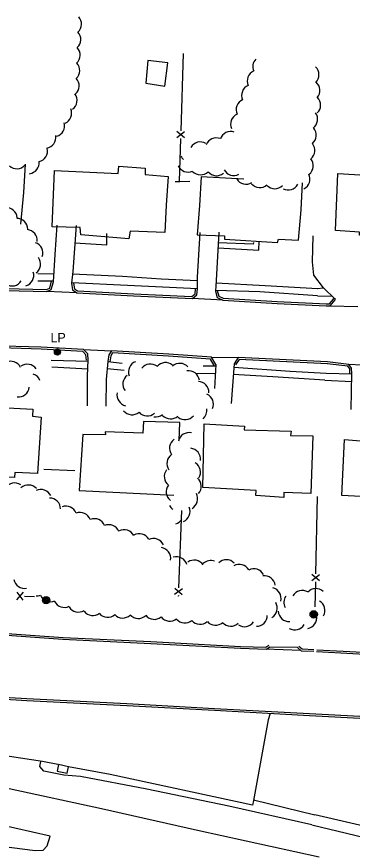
# Model space of a CAD drawing. Extents: x 2402803 to 2427059, y 6985292 to 6997652.
# Drawn here: x 2405044.7 to 2405218.2, y 6991798.8 to 6992230.4 of the extents above; entities that cross this region are included whole.
import ezdxf

# ---------------------------------------------------------------- set-up
doc = ezdxf.new("R2010")
doc.units = 0
for name, color, linetype in [('p_drainage conc drain', 7, 'Continuous'), ('p_drainage riprap', 7, 'Continuous'), ('p_dtm sidewalk', 7, 'Continuous'), ('p_road - paved curb', 7, 'Continuous'), ('p_road bridge end', 7, 'Continuous'), ('p_structure building', 7, 'Continuous'), ('p_structure fence', 7, 'Continuous'), ('p_utility manhole', 7, 'Continuous'), ('p_veg woods', 7, 'Continuous')]:
    doc.layers.add(name, color=color, linetype=linetype)

msp = doc.modelspace()

# ---------------------------------------------------------------- linework, layer by layer
at = {"layer": 'p_drainage conc drain'}
for points in [[(2405197.21, 6991812.54), (2405154.3, 6991822.12), (2405112, 6991830.88), (2405077.66, 6991837.46), (2405069.06, 6991838.23), (2405058.74, 6991840.22), (2405056.75, 6991842.64), (2405057.1, 6991845.28)], [(2405167.18, 6991825.43), (2405198.82, 6991817.62)], [(2405197.21, 6991812.54), (2405246.8, 6991800.63), (2405302.77, 6991787.6), (2405370.21, 6991772.13), (2405421.43, 6991760.14), (2405477.1, 6991749.44), (2405524.27, 6991740.29), (2405538.82, 6991737.66), (2405539.26, 6991740.58), (2405539.72, 6991743.48), (2405503.18, 6991750.22), (2405463.41, 6991757.71), (2405433.02, 6991763.47), (2405412.48, 6991767.98), (2405385.91, 6991774.12), (2405357.68, 6991780.76), (2405326.47, 6991788.52), (2405271.17, 6991800.67), (2405233.76, 6991809.54), (2405198.82, 6991817.62)]]:
    msp.add_lwpolyline(points, dxfattribs=at)
at = {"layer": 'p_drainage riprap'}
for points in [[(2405065.94, 6991843.72), (2405057.99, 6991845.15), (2405020.24, 6991850.83), (2404983.99, 6991856.36), (2404937, 6991863.91), (2404891.08, 6991871.8), (2404858.32, 6991876.92), (2404813.13, 6991883.23)], [(2405175.76, 6991870), (2405174.66, 6991866.85), (2405167.1, 6991825.01), (2405166.57, 6991822.67), (2405093.02, 6991838.45), (2405071.55, 6991842.53)]]:
    msp.add_lwpolyline(points, dxfattribs=at)
at = {"layer": 'p_dtm sidewalk'}
for points in [[(2405074.75, 6992113.36), (2405091.25, 6992112.46), (2405091.33, 6992118.29)], [(2405148.78, 6992110.79), (2405169.92, 6992109.7), (2405170.07, 6992114.06)], [(2405167.05, 6992113.67), (2405166.95, 6992112.72), (2405148.93, 6992113.37)], [(2405063.97, 6992097.26), (2405055.56, 6992097.45)], [(2405073.59, 6992097.46), (2405099.42, 6992096.13), (2405119.33, 6992094.88), (2405138.17, 6992093.9)], [(2405063.73, 6992093.68), (2405055.67, 6992093.61)], [(2405138.1, 6992089.61), (2405102.04, 6992091.37), (2405073.13, 6992092.76)], [(2405147.75, 6992092.77), (2405173.12, 6992091.41), (2405200.38, 6992089.77)], [(2405200.25, 6992086.04), (2405170.39, 6992088.05), (2405147.47, 6992088.86)], [(2405200.01, 6992089.79), (2405203.4, 6992090.09)], [(2405200.25, 6992086.04), (2405207.72, 6992085.85)], [(2405081.7, 6992052), (2405062.5, 6992052.6)], [(2405091.85, 6992051.99), (2405099.22, 6992051.14)], [(2405147.62, 6992049.63), (2405141.12, 6992049.57)], [(2405081.53, 6992048.05), (2405062.89, 6992049.19)], [(2405091.53, 6992048.46), (2405100.25, 6992047.66)], [(2405147.39, 6992045.84), (2405137.5, 6992045.76)], [(2405204.09, 6992042.37), (2405177.08, 6992044.12), (2405156.66, 6992045.3)], [(2405156.95, 6992049.2), (2405186.15, 6992047.05), (2405204.66, 6992045.97)], [(2405204.66, 6992045.97), (2405218, 6992045.61)], [(2405204.09, 6992042.37), (2405217.91, 6992041.69)]]:
    msp.add_lwpolyline(points, dxfattribs=at)
at = {"layer": 'p_road - paved curb'}
for points in [[(2405063.71, 6992093.31), (2405064.64, 6992107.34), (2405065.59, 6992122.6)], [(2405075.39, 6992122.31), (2405073.7, 6992098.61), (2405073.1, 6992092.48)], [(2405138.1, 6992089.61), (2405138.2, 6992095.74), (2405139.61, 6992118.83)], [(2405149.25, 6992118.99), (2405147.83, 6992093.96), (2405147.44, 6992088.45)], [(2405209.42, 6992084.23), (2405203.4, 6992090.11), (2405198.35, 6992096.75), (2405197.56, 6992103.63), (2405197.99, 6992117.11)], [(2405007.32, 6992091.38), (2405009.28, 6992089.51), (2405024.45, 6992089.08), (2405060.27, 6992088.33), (2405062.59, 6992089.22), (2405063.71, 6992093.31)], [(2405008.01, 6992092.1), (2405009.69, 6992090.5), (2405024.47, 6992090.08), (2405060.09, 6992089.33), (2405061.76, 6992089.97), (2405062.75, 6992093.57)], [(2405075.81, 6992087.55), (2405060.27, 6992088.33)], [(2405073.1, 6992092.48), (2405073.63, 6992089.05), (2405075.81, 6992087.55), (2405105.14, 6992086.01), (2405135.56, 6992084.72), (2405137.86, 6992086.51), (2405138.1, 6992089.61)], [(2405074.09, 6992092.63), (2405074.55, 6992089.63), (2405076.14, 6992088.53), (2405105.19, 6992087.01), (2405135.24, 6992085.73), (2405136.9, 6992087.03), (2405137.1, 6992089.69)], [(2405147.44, 6992088.45), (2405148.41, 6992085.13), (2405151.25, 6992083.77), (2405179.37, 6992082.09), (2405204.74, 6992080.91)], [(2405148.4, 6992088.73), (2405149.24, 6992085.84), (2405151.51, 6992084.76), (2405179.42, 6992083.09), (2405204.79, 6992081.91)], [(2405151.25, 6992083.77), (2405135.56, 6992084.72)], [(2405204.74, 6992081.91), (2405206.35, 6992081.92), (2405208.43, 6992084.31), (2405208.45, 6992084.64)], [(2405204.74, 6992080.91), (2405206.81, 6992080.92), (2405209.4, 6992083.9), (2405209.45, 6992084.57)], [(2405206.81, 6992080.92), (2405221.11, 6992080.47)], [(2405081.73, 6992052.8), (2405081.45, 6992055.94), (2405079.28, 6992058.26), (2405057.39, 6992059.44), (2405031.21, 6992060.22), (2405019.74, 6992059.73)], [(2405080.73, 6992052.71), (2405080.48, 6992055.51), (2405078.82, 6992057.28), (2405057.35, 6992058.44), (2405031.22, 6992059.22), (2405019.78, 6992058.73)], [(2405079.28, 6992058.26), (2405093.75, 6992057.62)], [(2405147.67, 6992050.55), (2405145.41, 6992054.3), (2405123.34, 6992055.87), (2405093.75, 6992057.62), (2405092.35, 6992055.43), (2405091.85, 6992051.99)], [(2405146.81, 6992050.03), (2405144.82, 6992053.34), (2405123.27, 6992054.87), (2405094.28, 6992056.59), (2405093.31, 6992055.07), (2405092.84, 6992051.85)], [(2405145.41, 6992054.3), (2405159.22, 6992054.15)], [(2405205.4, 6992051.81), (2405159.22, 6992054.15), (2405157.07, 6992050.81)], [(2405081.33, 6992029.06), (2405081.38, 6992044.57), (2405081.73, 6992052.8)], [(2405091.85, 6992051.99), (2405091.01, 6992042.82), (2405090.81, 6992028.88)], [(2405147.67, 6992050.55), (2405146.94, 6992038.15)], [(2405157.07, 6992050.81), (2405155.54, 6992030.28)], [(2405205.35, 6992050.81), (2405159.75, 6992053.12), (2405157.91, 6992050.27)], [(2405217, 6992045.76), (2405216.89, 6992048.32), (2405215.87, 6992049.6), (2405205.29, 6992050.82)], [(2405218, 6992045.81), (2405217.87, 6992048.69), (2405216.39, 6992050.55), (2405205.4, 6992051.81)], [(2405229.9, 6992049.87), (2405216.39, 6992050.55)], [(2405217.58, 6992027.17), (2405218, 6992045.81)], [(2405201.05, 6991795.69), (2405138.11, 6991809.54), (2405088.56, 6991820.67), (2405040.9, 6991831.17), (2404991.79, 6991843.2), (2404927.16, 6991857.85), (2404859.61, 6991872.27), (2404838, 6991877.47), (2404795.02, 6991887.42), (2404743.85, 6991898.7), (2404690.09, 6991911.8), (2404649.22, 6991922.97), (2404630.86, 6991928.28), (2404569.34, 6991945.43), (2404532.84, 6991955.03), (2404480.16, 6991968.08), (2404479.18, 6991964.76)], [(2404908.43, 6991920.8), (2404947.95, 6991917.55), (2404988.22, 6991913.73), (2405032.4, 6991912), (2405068.67, 6991909.41), (2405114.03, 6991907.29), (2405160.49, 6991904.76), (2405173.52, 6991904.3), (2405175.08, 6991905.41)], [(2404908.35, 6991919.8), (2404947.86, 6991916.55), (2404988.15, 6991912.73), (2405032.34, 6991911), (2405068.61, 6991908.41), (2405113.98, 6991906.29), (2405160.45, 6991903.76), (2405173.83, 6991903.29), (2405175.66, 6991904.6)], [(2405191.63, 6991902.66), (2405173.33, 6991903.31)], [(2405175.66, 6991904.6), (2405189.83, 6991904.32)], [(2405189.91, 6991904.16), (2405191.84, 6991902.47), (2405198.28, 6991902.21)], [(2405190.57, 6991904.91), (2405192.23, 6991903.45), (2405198.32, 6991903.21)], [(2405199.79, 6991903.05), (2405237.35, 6991901.06), (2405273.94, 6991899.4), (2405275.69, 6991900.38)], [(2405196.05, 6991869.92), (2405147.05, 6991872.54), (2405101.62, 6991875.03), (2405049.97, 6991877.62), (2405008.01, 6991880.12), (2404961.93, 6991883.22), (2404912.23, 6991887.59), (2404875.18, 6991891.07), (2404823.17, 6991895.34), (2404796.95, 6991898.51)], [(2405199.74, 6991902.05), (2405237.3, 6991900.06), (2405274.18, 6991898.39), (2405276.18, 6991899.51)], [(2405196, 6991868.92), (2405147, 6991871.54), (2405101.57, 6991874.03), (2405049.92, 6991876.62), (2405007.95, 6991879.12), (2404961.85, 6991882.22), (2404912.14, 6991886.59), (2404875.09, 6991890.07), (2404823.07, 6991894.34), (2404796.83, 6991897.52)], [(2406350.41, 6991816.1), (2406305.9, 6991815.24), (2406264.58, 6991815.24), (2406219.15, 6991816.23), (2406171.12, 6991818.7), (2406115.78, 6991821.11), (2406063.17, 6991824), (2406021.76, 6991826.52), (2405962.4, 6991828.99), (2405915.98, 6991831.82), (2405854.88, 6991835.05), (2405794.69, 6991837.92), (2405737.89, 6991841.31), (2405667.4, 6991845.15), (2405604.71, 6991847.92), (2405531.37, 6991851.57), (2405468.44, 6991855.17), (2405395.69, 6991858.72), (2405332.3, 6991862.12), (2405272.94, 6991865.26), (2405225.32, 6991867.36), (2405196, 6991868.92)], [(2406350.39, 6991817.1), (2406305.89, 6991816.24), (2406264.59, 6991816.24), (2406219.19, 6991817.23), (2406171.17, 6991819.7), (2406115.83, 6991822.11), (2406063.23, 6991825), (2406021.81, 6991827.52), (2405962.45, 6991829.99), (2405916.04, 6991832.82), (2405854.93, 6991836.05), (2405794.74, 6991838.92), (2405737.95, 6991842.31), (2405667.45, 6991846.15), (2405604.76, 6991848.92), (2405531.42, 6991852.57), (2405468.49, 6991856.17), (2405395.74, 6991859.72), (2405332.35, 6991863.12), (2405272.99, 6991866.26), (2405225.37, 6991868.36), (2405196.05, 6991869.92)], [(2405029.94, 6991802.23), (2405054.22, 6991799.16), (2405058.31, 6991799.39), (2405060.42, 6991801.64), (2405061.96, 6991806.68), (2405034.42, 6991812.91)]]:
    msp.add_lwpolyline(points, dxfattribs=at)
at = {"layer": 'p_road bridge end'}
msp.add_lwpolyline([(2405071.55, 6991842.53), (2405066.31, 6991843.64), (2405065.58, 6991840.22), (2405070.82, 6991839.11)], close=True, dxfattribs=at)
at = {"layer": 'p_structure building'}
for points in [[(2405112.45, 6992207.7), (2405111.52, 6992196.05), (2405121.31, 6992194.48), (2405122.89, 6992206.45)], [(2405064.21, 6992150.86), (2405097.14, 6992149.24), (2405097.48, 6992153.05), (2405111.1, 6992152.04), (2405111.18, 6992148.67), (2405122.99, 6992147.64), (2405121.98, 6992132.92), (2405121.26, 6992118.75), (2405103.36, 6992119.52), (2405102.73, 6992115.47), (2405077.88, 6992117.55), (2405077.54, 6992121.28), (2405063.05, 6992121.66)], [(2405210.68, 6992149.34), (2405230.8, 6992148.15), (2405230.93, 6992149.94), (2405241.87, 6992148.93), (2405241.64, 6992147.94), (2405262.46, 6992146.65), (2405261.28, 6992117.35), (2405248.87, 6992117.87), (2405248.4, 6992113.46), (2405232.84, 6992114.15), (2405232.85, 6992116.82), (2405221.93, 6992117.44), (2405221.92, 6992119.01), (2405209.45, 6992119.8)], [(2405028.79, 6991995.14), (2405003.53, 6991996.37), (2405004.57, 6992025.73), (2405023.5, 6992024.47), (2405023.69, 6992026.26), (2405039.73, 6992025.05), (2405039.94, 6992028.18), (2405053.01, 6992027.4), (2405052.93, 6992023.79), (2405057.38, 6992023.33), (2405055.49, 6991994.2), (2405043.74, 6991994.58), (2405043.61, 6991992.08), (2405028.7, 6991992.8)], [(2405196.82, 6991983.84), (2405182.81, 6991984.38), (2405182.75, 6991981.8), (2405168.39, 6991982.79), (2405168.51, 6991985.29), (2405140.9, 6991986.92), (2405141.68, 6992019.91), (2405162.42, 6992018.63), (2405162.36, 6992016.77), (2405186.54, 6992016.05), (2405186.27, 6992013.76), (2405197.75, 6992013.62)], [(2405265.77, 6991980), (2405212.79, 6991982.79), (2405214.21, 6992011.75), (2405224.51, 6992010.95), (2405224.6, 6992013), (2405238.14, 6992012.14), (2405238.19, 6992015.53), (2405253.44, 6992014.09), (2405253.55, 6992010.03), (2405267.11, 6992009.15)]]:
    msp.add_lwpolyline(points, close=True, dxfattribs=at)
for points in [[(2405049.02, 6992154.04), (2405048.22, 6992139.48), (2405046.72, 6992123.1)], [(2405162.12, 6992146.28), (2405140.15, 6992147.55), (2405139.14, 6992132.64), (2405138.08, 6992117.63), (2405152.17, 6992116.96), (2405152.08, 6992115.35), (2405179.58, 6992113.53), (2405179.99, 6992115.32), (2405190.35, 6992114.72), (2405191.74, 6992130.4), (2405192.46, 6992144.49)], [(2405128.77, 6992011.23), (2405129.09, 6992020.51), (2405110.21, 6992021.12), (2405109.87, 6992014.99), (2405090.42, 6992015.67), (2405090.59, 6992014.07), (2405078.84, 6992014.34), (2405076.96, 6991985.37), (2405125.98, 6991982.96)]]:
    msp.add_lwpolyline(points, dxfattribs=at)
at = {"layer": 'p_structure fence'}
for p, q in [((2405130.84, 6992211.27), (2405129.52, 6992171.3)), ((2405127.44, 6992167.96), (2405131.54, 6992171.03)), ((2405127.55, 6992171.16), (2405131.44, 6992167.83)), ((2405129.39, 6992167.3), (2405128.66, 6992145.14)), ((2405058.68, 6991996.36), (2405074.79, 6991995.73)), ((2405200.12, 6991982.19), (2405199.25, 6991942.21)), ((2405129.99, 6991975.01), (2405128.43, 6991935.04)), ((2405197.21, 6991938.85), (2405201.27, 6991941.96)), ((2405197.28, 6991942.05), (2405201.21, 6991938.76)), ((2405199.16, 6991938.21), (2405198.88, 6991925.23)), ((2405126.33, 6991931.72), (2405130.45, 6991934.76)), ((2405126.46, 6991934.92), (2405130.33, 6991931.56)), ((2405044.82, 6991928.84), (2405048.17, 6991932.72)), ((2405048.02, 6991928.72), (2405044.97, 6991932.84)), ((2405048.69, 6991930.67), (2405053.95, 6991930.47)), ((2405128.28, 6991931.04), (2405128.26, 6991930.59))]:
    msp.add_line(p, q, dxfattribs=at)
msp.add_lwpolyline([(2405126.61, 6992145.13), (2405129.11, 6992145.07), (2405134.15, 6992145.27)], dxfattribs=at)
at = {"layer": 'p_utility manhole'}
for centre, radius in [((2405065.77, 6992056.96), 1.6), ((2405065.77, 6992056.96), 1.3), ((2405065.77, 6992056.96), 1), ((2405065.77, 6992056.96), 0.539), ((2405065.77, 6992056.96), 0.192), ((2405059.9, 6991928.63), 1.9), ((2405059.9, 6991928.63), 1.44), ((2405059.9, 6991928.63), 0.973), ((2405059.9, 6991928.63), 0.539), ((2405059.9, 6991928.63), 0.192), ((2405198.26, 6991921.31), 1.9), ((2405198.26, 6991921.31), 1.44), ((2405198.26, 6991921.31), 0.973), ((2405198.26, 6991921.31), 0.539), ((2405198.26, 6991921.31), 0.192)]:
    msp.add_circle(centre, radius, dxfattribs=at)
at = {"layer": 'p_veg woods'}
for centre, start, end in [((2405072.58, 6992226.54), 312.5076, 42.5076), ((2405072.23, 6992218.55), 312.5076, 42.5076), ((2405071.88, 6992210.56), 312.5076, 42.5076), ((2405071.65, 6992202.5), 313.3007, 43.3007), ((2405172.43, 6992204.56), 137.5847, 203.8347), ((2405169.52, 6992197.1), 113.6887, 203.6887), ((2405195.34, 6992200.28), 316.1882, 46.1882), ((2405071.34, 6992194.57), 312.413, 42.413), ((2405195.81, 6992192.21), 319.7551, 49.7551), ((2405166.64, 6992189.66), 113.9721, 203.9721), ((2405070.25, 6992187.1), 305.9385, 35.9385), ((2405196.19, 6992184.7), 313.5686, 43.5686), ((2405163.78, 6992182.2), 114.0295, 204.0295), ((2405067.46, 6992180.47), 293.7252, 23.7252), ((2405160.89, 6992174.72), 113.6287, 203.6287), ((2405194.63, 6992177.39), 305.5312, 35.5312), ((2405063.85, 6992173.98), 285.9372, 15.9372), ((2405155.41, 6992165.35), 71.8058, 161.8058), ((2405193.95, 6992169.11), 309.8447, 39.8447), ((2405059.31, 6992167.92), 279.9744, 9.9744), ((2405147.96, 6992162.03), 69.3735, 159.3735), ((2405054.98, 6992160.92), 283.5554, 13.5554), ((2405139.7, 6992159.95), 60.002, 150.002), ((2405193.21, 6992161.17), 309.6553, 39.6553), ((2405134.49, 6992160.92), 208.9057, 230.9541), ((2405044.78, 6992157.39), 227.6465, 317.6465), ((2405050.66, 6992154.79), 276.9468, 6.9468), ((2405133.32, 6992155.67), 204.5549, 294.5549), ((2405192.38, 6992153.26), 309.1199, 39.1199), ((2405139.76, 6992154.24), 223.4157, 313.4157), ((2405148.01, 6992153.77), 219.6193, 309.6193), ((2405156.97, 6992153.86), 207.5315, 297.5315), ((2405190.64, 6992146.36), 297.2065, 27.2065), ((2405163.26, 6992149.4), 211.6643, 301.6643), ((2405170.45, 6992147.64), 220.3523, 310.3523), ((2405178.07, 6992147.05), 225.5575, 315.5575), ((2405185.06, 6992146.38), 241.997, 331.997), ((2405039.39, 6992125.91), 4.7375, 94.7375), ((2405044.8, 6992120.39), 0.7489, 90.7489), ((2405049.74, 6992114.62), 355.0425, 85.0425), ((2405052.58, 6992108.17), 340.5974, 70.5974), ((2405051.37, 6992102.41), 306.6591, 36.6591), ((2405047.88, 6992096.63), 286.7982, 16.7982), ((2405042.31, 6992096.77), 237.9696, 327.9696), ((2405041.65, 6992046.51), 26.4961, 116.4961), ((2405050.1, 6992044.99), 34.7678, 124.7678), ((2405108.1, 6992046.67), 110.6976, 200.6976), ((2405113.81, 6992045.11), 52.2439, 142.2439), ((2405121.62, 6992045.85), 50.0138, 140.0138), ((2405129.03, 6992045.47), 41.6565, 131.6565), ((2405051.48, 6992040.24), 21.6311, 71.1278), ((2405133.59, 6992041.57), 8.578, 98.578), ((2405105.25, 6992040.36), 126.7369, 216.7369), ((2405138.45, 6992036.09), 358.2582, 88.2582), ((2405045.57, 6992039.34), 263.5745, 353.5745), ((2405102.17, 6992034.75), 168.1596, 258.1596), ((2405140.74, 6992030.03), 335.5067, 65.5067), ((2405104.35, 6992030.19), 219.5622, 309.5622), ((2405112.22, 6992029.54), 221.0397, 311.0397), ((2405116.64, 6992029.09), 260.0021, 308.0074), ((2405124.23, 6992028.01), 222.9129, 312.9129), ((2405131.74, 6992027.62), 230.0839, 320.0839), ((2405137.36, 6992026.74), 311.0188, 8.2165), ((2405133.78, 6992009.62), 76.7437, 166.7437), ((2405129.35, 6992007.23), 125.3848, 215.3848), ((2405134.09, 6992001.56), 353.8608, 83.8608), ((2405128.02, 6991999.36), 125.7466, 215.7466), ((2405134.11, 6991994.77), 329.0097, 59.0097), ((2405126.65, 6991992.56), 141.9048, 231.9048), ((2405043.67, 6991983.61), 56.6871, 146.6871), ((2405134.51, 6991987.48), 318.7439, 48.7439), ((2405050.76, 6991982.55), 42.6931, 132.6931), ((2405057.24, 6991980.22), 25.9509, 115.9509), ((2405127.61, 6991984.64), 142.125, 232.125), ((2405061.71, 6991975.81), 0.0802, 90.0802), ((2405132.63, 6991981.08), 298.688, 28.688), ((2405070.1, 6991971.63), 19.9112, 109.9112), ((2405128.51, 6991980.47), 210.6724, 236.8611), ((2405128.71, 6991974.49), 293.1049, 23.1049), ((2405077.49, 6991968.35), 21.146, 111.146), ((2405084.83, 6991965.13), 21.4044, 111.4044), ((2405092.32, 6991962.01), 22.9868, 112.9868), ((2405125.44, 6991973.6), 285.4166, 325.6548), ((2405100.25, 6991959.44), 27.802, 117.802), ((2405108.11, 6991957.36), 29.6773, 119.6773), ((2405115.43, 6991954.88), 25.7031, 115.7031), ((2405118.72, 6991950.24), 351.4064, 81.4064), ((2405127.3, 6991945.42), 16.9546, 106.9546), ((2405136.44, 6991943.71), 34.801, 124.801), ((2405145.06, 6991943.46), 69.9036, 133.4811), ((2405153.07, 6991943.91), 43.8711, 133.8711), ((2405159.76, 6991941.51), 29.4736, 119.4736), ((2405167.34, 6991939.25), 28.2157, 118.2157), ((2405048.76, 6991940.41), 191.0769, 281.0769), ((2405172.77, 6991935.59), 7.6226, 97.6226), ((2405175.73, 6991929.62), 345.5503, 75.5503), ((2405192.32, 6991928.04), 59.45, 149.45), ((2405199.37, 6991928.98), 47.318, 137.318), ((2405054.78, 6991936.48), 269.5208, 292.7312), ((2405062.15, 6991933.47), 203.3056, 293.3056), ((2405188.48, 6991927.56), 146.4978, 208.2833), ((2405069.31, 6991930.56), 207.1635, 297.1635), ((2405076.58, 6991928.14), 212.1146, 302.1146), ((2405173.75, 6991924.54), 300.8614, 30.8614), ((2405198.42, 6991923.28), 330.5903, 60.5903), ((2405083.97, 6991926.38), 218.1199, 308.1199), ((2405091.67, 6991925.46), 221.6336, 311.6336), ((2405099.54, 6991925.06), 223.3398, 313.3398), ((2405107.64, 6991924.85), 221.83, 311.83), ((2405115.85, 6991924.36), 218.6801, 308.6801), ((2405168.63, 6991920.83), 269.7219, 359.7219), ((2405185.58, 6991923.24), 183.0784, 273.0784), ((2405194.2, 6991919.62), 279.7389, 9.7389), ((2405123.83, 6991923.46), 218.2447, 308.2447), ((2405131.66, 6991922.51), 219.9065, 309.9065), ((2405139.53, 6991921.83), 221.2943, 311.2943), ((2405147.47, 6991921.34), 221.9552, 311.9552), ((2405155.3, 6991920.83), 224.1377, 314.1377), ((2405162.53, 6991920.59), 235.6483, 325.6483), ((2405188.5, 6991918.92), 239.2314, 329.2314)]:
    msp.add_arc(centre, 5.65, start, end, dxfattribs=at)

# ---------------------------------------------------------------- texts
at = {"layer": 'p_utility manhole'}
msp.add_text('  LP', height=4.8, dxfattribs=at).set_placement((2405058.64, 6992062.03))

doc.saveas('drawing.dxf')
